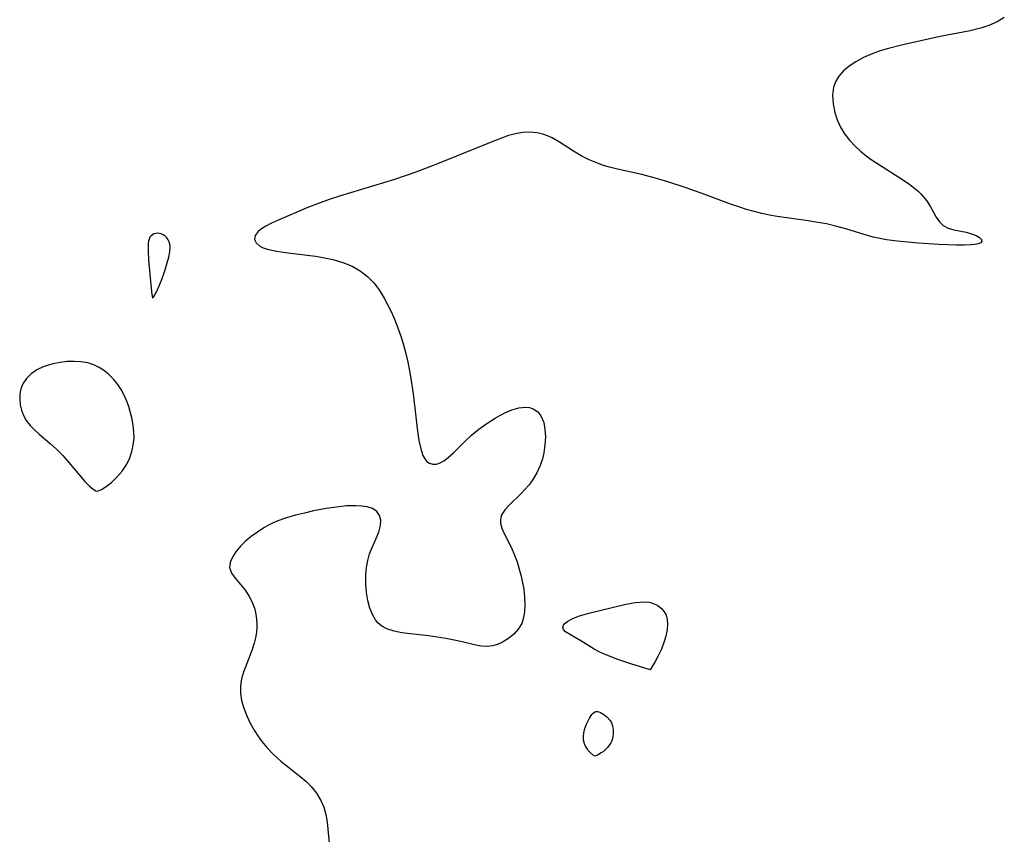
# Model space of a CAD drawing. Header units: metres. Extents: x 1073367 to 1082519, y 1569854 to 1574957.
# Tile 478 of 656: x 1078185 to 1078363, y 1572906 to 1573054. Entities that reach past the tile are written whole.
import ezdxf

# ---------------------------------------------------------------- set-up
doc = ezdxf.new("R2010")
doc.units = ezdxf.units.M
doc.layers.add('CGG_CurvaNivelLidar_v1', color=253, linetype='Continuous', lineweight=30)

msp = doc.modelspace()

# ---------------------------------------------------------------- linework, layer by layer
at = {"layer": 'CGG_CurvaNivelLidar_v1'}
for p, q in [((1078361.2515, 1573053.2586, 70.5), (1078359.739, 1573052.6079, 70.5)), ((1078362.5274, 1573054.0654, 70.5), (1078361.2515, 1573053.2586, 70.5)), ((1078356.3811, 1573051.6669, 70.5), (1078350.9406, 1573050.6216, 70.5)), ((1078358.4741, 1573052.1986, 70.5), (1078356.3811, 1573051.6669, 70.5)), ((1078359.739, 1573052.6079, 70.5), (1078358.4741, 1573052.1986, 70.5)), ((1078350.9406, 1573050.6216, 70.5), (1078343.9626, 1573049.0336, 70.5)), ((1078338.6189, 1573047.5072, 70.5), (1078337.084, 1573046.8362, 70.5)), ((1078340.084, 1573048.0114, 70.5), (1078338.6189, 1573047.5072, 70.5)), ((1078341.6019, 1573048.4444, 70.5), (1078340.084, 1573048.0114, 70.5)), ((1078343.9626, 1573049.0336, 70.5), (1078341.6019, 1573048.4444, 70.5)), ((1078335.6581, 1573046.0534, 70.5), (1078334.5041, 1573045.2732, 70.5)), ((1078337.084, 1573046.8362, 70.5), (1078335.6581, 1573046.0534, 70.5)), ((1078333.4833, 1573044.4123, 70.5), (1078332.6317, 1573043.4649, 70.5)), ((1078334.5041, 1573045.2732, 70.5), (1078333.4833, 1573044.4123, 70.5)), ((1078331.9952, 1573042.4205, 70.5), (1078331.6562, 1573041.4502, 70.5)), ((1078332.6317, 1573043.4649, 70.5), (1078331.9952, 1573042.4205, 70.5)), ((1078331.6562, 1573041.4502, 70.5), (1078331.475, 1573039.9829, 70.5)), ((1078331.475, 1573039.9829, 70.5), (1078331.5747, 1573038.4438, 70.5)), ((1078331.5747, 1573038.4438, 70.5), (1078331.8954, 1573036.8733, 70.5)), ((1078331.8954, 1573036.8733, 70.5), (1078332.3177, 1573035.5443, 70.5)), ((1078332.3177, 1573035.5443, 70.5), (1078332.8958, 1573034.2491, 70.5)), ((1078275.437, 1573033.2608, 70.5), (1078274.1561, 1573033.0406, 70.5)), ((1078276.7108, 1573033.3285, 70.5), (1078275.437, 1573033.2608, 70.5)), ((1078278.0954, 1573033.1978, 70.5), (1078276.7108, 1573033.3285, 70.5)), ((1078279.0837, 1573032.9652, 70.5), (1078278.0954, 1573033.1978, 70.5)), ((1078332.8958, 1573034.2491, 70.5), (1078333.6388, 1573033.031, 70.5)), ((1078270.386, 1573031.7693, 70.5), (1078260.0496, 1573027.5755, 70.5)), ((1078271.637, 1573032.258, 70.5), (1078270.386, 1573031.7693, 70.5)), ((1078272.8761, 1573032.6931, 70.5), (1078271.637, 1573032.258, 70.5)), ((1078274.1561, 1573033.0406, 70.5), (1078272.8761, 1573032.6931, 70.5)), ((1078279.9599, 1573032.6579, 70.5), (1078279.0837, 1573032.9652, 70.5)), ((1078280.8115, 1573032.2697, 70.5), (1078279.9599, 1573032.6579, 70.5)), ((1078282.0903, 1573031.538, 70.5), (1078280.8115, 1573032.2697, 70.5)), ((1078284.6391, 1573029.8766, 70.5), (1078282.0903, 1573031.538, 70.5)), ((1078333.6388, 1573033.031, 70.5), (1078334.5327, 1573031.876, 70.5)), ((1078334.5327, 1573031.876, 70.5), (1078335.5521, 1573030.7873, 70.5)), ((1078286.013, 1573029.0713, 70.5), (1078284.6391, 1573029.8766, 70.5)), ((1078335.5521, 1573030.7873, 70.5), (1078336.5181, 1573029.9033, 70.5)), ((1078336.5181, 1573029.9033, 70.5), (1078337.5469, 1573029.0684, 70.5)), ((1078287.4536, 1573028.339, 70.5), (1078286.013, 1573029.0713, 70.5)), ((1078288.9549, 1573027.6983, 70.5), (1078287.4536, 1573028.339, 70.5)), ((1078337.5469, 1573029.0684, 70.5), (1078338.6243, 1573028.2792, 70.5)), ((1078338.6243, 1573028.2792, 70.5), (1078339.9499, 1573027.3944, 70.5)), ((1078256.1483, 1573026.0914, 70.5), (1078252.304, 1573024.7895, 70.5)), ((1078260.0496, 1573027.5755, 70.5), (1078256.1483, 1573026.0914, 70.5)), ((1078290.037, 1573027.3147, 70.5), (1078288.9549, 1573027.6983, 70.5)), ((1078291.1423, 1573026.9818, 70.5), (1078290.037, 1573027.3147, 70.5)), ((1078292.6236, 1573026.6102, 70.5), (1078291.1423, 1573026.9818, 70.5)), ((1078296.9887, 1573025.6608, 70.5), (1078292.6236, 1573026.6102, 70.5)), ((1078339.9499, 1573027.3944, 70.5), (1078344.131, 1573024.78, 70.5)), ((1078252.304, 1573024.7895, 70.5), (1078242.3544, 1573021.7223, 70.5)), ((1078298.3317, 1573025.3288, 70.5), (1078296.9887, 1573025.6608, 70.5)), ((1078300.0865, 1573024.8396, 70.5), (1078298.3317, 1573025.3288, 70.5)), ((1078301.676, 1573024.3554, 70.5), (1078300.0865, 1573024.8396, 70.5)), ((1078304.8439, 1573023.3051, 70.5), (1078301.676, 1573024.3554, 70.5)), ((1078344.131, 1573024.78, 70.5), (1078345.4545, 1573023.8712, 70.5)), ((1078308.3828, 1573022.0462, 70.5), (1078304.8439, 1573023.3051, 70.5)), ((1078345.4545, 1573023.8712, 70.5), (1078346.9667, 1573022.6477, 70.5)), ((1078346.9667, 1573022.6477, 70.5), (1078347.4434, 1573022.1849, 70.5)), ((1078240.4633, 1573021.1172, 70.5), (1078238.3435, 1573020.3835, 70.5)), ((1078242.3544, 1573021.7223, 70.5), (1078240.4633, 1573021.1172, 70.5)), ((1078313.2071, 1573020.2578, 70.5), (1078308.3828, 1573022.0462, 70.5)), ((1078347.4434, 1573022.1849, 70.5), (1078348.445, 1573020.9848, 70.5)), ((1078348.445, 1573020.9848, 70.5), (1078349.1113, 1573019.9457, 70.5)), ((1078236.7019, 1573019.7318, 70.5), (1078231.1276, 1573017.3524, 70.5)), ((1078238.3435, 1573020.3835, 70.5), (1078236.7019, 1573019.7318, 70.5)), ((1078314.5203, 1573019.8012, 70.5), (1078313.2071, 1573020.2578, 70.5)), ((1078315.9013, 1573019.3601, 70.5), (1078314.5203, 1573019.8012, 70.5)), ((1078317.2938, 1573018.9625, 70.5), (1078315.9013, 1573019.3601, 70.5)), ((1078318.6984, 1573018.6153, 70.5), (1078317.2938, 1573018.9625, 70.5)), ((1078349.1113, 1573019.9457, 70.5), (1078350.2273, 1573017.9561, 70.5)), ((1078231.1276, 1573017.3524, 70.5), (1078230.0146, 1573016.8385, 70.5)), ((1078320.0641, 1573018.3327, 70.5), (1078318.6984, 1573018.6153, 70.5)), ((1078321.4389, 1573018.0915, 70.5), (1078320.0641, 1573018.3327, 70.5)), ((1078327.0941, 1573017.2788, 70.5), (1078321.4389, 1573018.0915, 70.5)), ((1078328.4711, 1573017.0641, 70.5), (1078327.0941, 1573017.2788, 70.5)), ((1078350.2273, 1573017.9561, 70.5), (1078350.806, 1573017.1089, 70.5)), ((1078228.2333, 1573015.8359, 70.5), (1078227.6087, 1573015.3307, 70.5)), ((1078229.0111, 1573016.3172, 70.5), (1078228.2333, 1573015.8359, 70.5)), ((1078230.0146, 1573016.8385, 70.5), (1078229.0111, 1573016.3172, 70.5)), ((1078330.3651, 1573016.7182, 70.5), (1078328.4711, 1573017.0641, 70.5)), ((1078332.2353, 1573016.2909, 70.5), (1078330.3651, 1573016.7182, 70.5)), ((1078333.8866, 1573015.8256, 70.5), (1078332.2353, 1573016.2909, 70.5)), ((1078337.1664, 1573014.8132, 70.5), (1078333.8866, 1573015.8256, 70.5)), ((1078350.806, 1573017.1089, 70.5), (1078351.4837, 1573016.4375, 70.5)), ((1078351.4837, 1573016.4375, 70.5), (1078352.3902, 1573015.9496, 70.5)), ((1078352.3902, 1573015.9496, 70.5), (1078353.4254, 1573015.6463, 70.5)), ((1078353.4254, 1573015.6463, 70.5), (1078355.6201, 1573015.2147, 70.5)), ((1078207.7867, 1573013.5868, 70.5), (1078207.7352, 1573013.2271, 70.5)), ((1078207.8981, 1573013.9677, 70.5), (1078207.7867, 1573013.5868, 70.5)), ((1078208.0706, 1573014.3064, 70.5), (1078207.8981, 1573013.9677, 70.5)), ((1078208.2722, 1573014.5574, 70.5), (1078208.0706, 1573014.3064, 70.5)), ((1078208.5147, 1573014.7613, 70.5), (1078208.2722, 1573014.5574, 70.5)), ((1078208.7907, 1573014.9119, 70.5), (1078208.5147, 1573014.7613, 70.5)), ((1078209.1065, 1573015.0056, 70.5), (1078208.7907, 1573014.9119, 70.5)), ((1078209.4399, 1573015.0378, 70.5), (1078209.1065, 1573015.0056, 70.5)), ((1078209.7792, 1573015.0114, 70.5), (1078209.4399, 1573015.0378, 70.5)), ((1078210.1132, 1573014.9255, 70.5), (1078209.7792, 1573015.0114, 70.5)), ((1078210.4828, 1573014.7496, 70.5), (1078210.1132, 1573014.9255, 70.5)), ((1078210.823, 1573014.5058, 70.5), (1078210.4828, 1573014.7496, 70.5)), ((1078211.1251, 1573014.2079, 70.5), (1078210.823, 1573014.5058, 70.5)), ((1078211.3771, 1573013.8646, 70.5), (1078211.1251, 1573014.2079, 70.5)), ((1078211.5633, 1573013.4804, 70.5), (1078211.3771, 1573013.8646, 70.5)), ((1078227.0885, 1573014.6355, 70.5), (1078226.9505, 1573013.9334, 70.5)), ((1078226.9505, 1573013.9334, 70.5), (1078227.2429, 1573013.2802, 70.5)), ((1078227.6087, 1573015.3307, 70.5), (1078227.0885, 1573014.6355, 70.5)), ((1078338.8233, 1573014.3597, 70.5), (1078337.1664, 1573014.8132, 70.5)), ((1078341.2253, 1573013.8764, 70.5), (1078338.8233, 1573014.3597, 70.5)), ((1078343.1426, 1573013.6118, 70.5), (1078341.2253, 1573013.8764, 70.5)), ((1078345.0716, 1573013.4154, 70.5), (1078343.1426, 1573013.6118, 70.5)), ((1078355.6201, 1573015.2147, 70.5), (1078356.5927, 1573014.9435, 70.5)), ((1078356.5927, 1573014.9435, 70.5), (1078357.4341, 1573014.6063, 70.5)), ((1078357.4341, 1573014.6063, 70.5), (1078358.029, 1573014.2568, 70.5)), ((1078358.029, 1573014.2568, 70.5), (1078358.3895, 1573013.9232, 70.5)), ((1078358.482, 1573013.6092, 70.5), (1078358.2643, 1573013.3387, 70.5)), ((1078358.3895, 1573013.9232, 70.5), (1078358.482, 1573013.6092, 70.5)), ((1078207.7352, 1573013.2271, 70.5), (1078207.7231, 1573011.8291, 70.5)), ((1078207.7231, 1573011.8291, 70.5), (1078207.8211, 1573010.2131, 70.5)), ((1078211.669, 1573013.0675, 70.5), (1078211.5633, 1573013.4804, 70.5)), ((1078211.657, 1573011.6915, 70.5), (1078211.7107, 1573012.6267, 70.5)), ((1078211.7107, 1573012.6267, 70.5), (1078211.669, 1573013.0675, 70.5)), ((1078227.2429, 1573013.2802, 70.5), (1078227.9104, 1573012.7211, 70.5)), ((1078227.9104, 1573012.7211, 70.5), (1078228.5302, 1573012.4201, 70.5)), ((1078228.5302, 1573012.4201, 70.5), (1078229.264, 1573012.1718, 70.5)), ((1078229.264, 1573012.1718, 70.5), (1078230.1087, 1573011.9624, 70.5)), ((1078230.1087, 1573011.9624, 70.5), (1078231.0318, 1573011.7881, 70.5)), ((1078346.9967, 1573013.2629, 70.5), (1078345.0716, 1573013.4154, 70.5)), ((1078350.6922, 1573013.0236, 70.5), (1078346.9967, 1573013.2629, 70.5)), ((1078353.8834, 1573012.8783, 70.5), (1078350.6922, 1573013.0236, 70.5)), ((1078355.3056, 1573012.8663, 70.5), (1078353.8834, 1573012.8783, 70.5)), ((1078356.5498, 1573012.9193, 70.5), (1078355.3056, 1573012.8663, 70.5)), ((1078357.1785, 1573012.9913, 70.5), (1078356.5498, 1573012.9193, 70.5)), ((1078357.7781, 1573013.1218, 70.5), (1078357.1785, 1573012.9913, 70.5)), ((1078358.2643, 1573013.3387, 70.5), (1078357.7781, 1573013.1218, 70.5)), ((1078207.8211, 1573010.2131, 70.5), (1078208.2169, 1573005.7364, 70.5)), ((1078211.2021, 1573009.6643, 70.5), (1078211.4802, 1573010.7195, 70.5)), ((1078211.4802, 1573010.7195, 70.5), (1078211.657, 1573011.6915, 70.5)), ((1078231.0318, 1573011.7881, 70.5), (1078232.5708, 1573011.5678, 70.5)), ((1078232.5708, 1573011.5678, 70.5), (1078236.9709, 1573011.0456, 70.5)), ((1078236.9709, 1573011.0456, 70.5), (1078238.0376, 1573010.8879, 70.5)), ((1078238.0376, 1573010.8879, 70.5), (1078239.5947, 1573010.6072, 70.5)), ((1078239.5947, 1573010.6072, 70.5), (1078241.1285, 1573010.2676, 70.5)), ((1078241.1285, 1573010.2676, 70.5), (1078242.9182, 1573009.7684, 70.5)), ((1078210.6966, 1573008.0741, 70.5), (1078211.2021, 1573009.6643, 70.5)), ((1078242.9182, 1573009.7684, 70.5), (1078244.61, 1573009.1044, 70.5)), ((1078244.61, 1573009.1044, 70.5), (1078246.0833, 1573008.2618, 70.5)), ((1078246.0833, 1573008.2618, 70.5), (1078247.4162, 1573007.2156, 70.5)), ((1078209.7072, 1573005.5146, 70.5), (1078210.2422, 1573006.8345, 70.5)), ((1078210.2422, 1573006.8345, 70.5), (1078210.6966, 1573008.0741, 70.5)), ((1078247.4162, 1573007.2156, 70.5), (1078248.5135, 1573006.081, 70.5)), ((1078208.2169, 1573005.7364, 70.5), (1078208.4057, 1573003.9642, 70.5)), ((1078209.1764, 1573004.3479, 70.5), (1078209.7072, 1573005.5146, 70.5)), ((1078248.5135, 1573006.081, 70.5), (1078249.4828, 1573004.8114, 70.5)), ((1078249.4828, 1573004.8114, 70.5), (1078250.4142, 1573003.292, 70.5)), ((1078208.4057, 1573003.9642, 70.5), (1078208.5, 1573003.3615, 70.5)), ((1078208.5, 1573003.3615, 70.5), (1078208.6163, 1573003.4147, 70.5)), ((1078208.6163, 1573003.4147, 70.5), (1078208.7606, 1573003.5997, 70.5)), ((1078208.7606, 1573003.5997, 70.5), (1078209.1764, 1573004.3479, 70.5)), ((1078250.4142, 1573003.292, 70.5), (1078251.0189, 1573002.1574, 70.5)), ((1078251.0189, 1573002.1574, 70.5), (1078251.5887, 1573000.9852, 70.5)), ((1078251.5887, 1573000.9852, 70.5), (1078252.1264, 1572999.7819, 70.5)), ((1078252.1264, 1572999.7819, 70.5), (1078252.8674, 1572997.9462, 70.5)), ((1078252.8674, 1572997.9462, 70.5), (1078253.4171, 1572996.4144, 70.5)), ((1078253.4171, 1572996.4144, 70.5), (1078253.914, 1572994.8559, 70.5)), ((1078253.914, 1572994.8559, 70.5), (1078254.3514, 1572993.2734, 70.5)), ((1078254.3514, 1572993.2734, 70.5), (1078254.7125, 1572991.7211, 70.5)), ((1078188.7351, 1572990.8864, 70.5), (1078187.595, 1572990.3151, 70.5)), ((1078189.638, 1572991.2072, 70.5), (1078188.7351, 1572990.8864, 70.5)), ((1078190.5811, 1572991.4558, 70.5), (1078189.638, 1572991.2072, 70.5)), ((1078191.8202, 1572991.6872, 70.5), (1078190.5811, 1572991.4558, 70.5)), ((1078193.0816, 1572991.8286, 70.5), (1078191.8202, 1572991.6872, 70.5)), ((1078194.3457, 1572991.8753, 70.5), (1078193.0816, 1572991.8286, 70.5)), ((1078195.5939, 1572991.813, 70.5), (1078194.3457, 1572991.8753, 70.5)), ((1078196.8063, 1572991.617, 70.5), (1078195.5939, 1572991.813, 70.5)), ((1078197.9024, 1572991.2773, 70.5), (1078196.8063, 1572991.617, 70.5)), ((1078198.9018, 1572990.7857, 70.5), (1078197.9024, 1572991.2773, 70.5)), ((1078199.8358, 1572990.158, 70.5), (1078198.9018, 1572990.7857, 70.5)), ((1078254.7125, 1572991.7211, 70.5), (1078255.0175, 1572990.1542, 70.5)), ((1078185.722, 1572988.7693, 70.5), (1078185.0734, 1572987.8135, 70.5)), ((1078186.5792, 1572989.6044, 70.5), (1078185.722, 1572988.7693, 70.5)), ((1078187.595, 1572990.3151, 70.5), (1078186.5792, 1572989.6044, 70.5)), ((1078200.7063, 1572989.4195, 70.5), (1078199.8358, 1572990.158, 70.5)), ((1078201.5103, 1572988.5883, 70.5), (1078200.7063, 1572989.4195, 70.5)), ((1078255.0175, 1572990.1542, 70.5), (1078255.2447, 1572988.7757, 70.5)), ((1078255.2447, 1572988.7757, 70.5), (1078255.6224, 1572986.0187, 70.5)), ((1078184.7287, 1572986.9269, 70.5), (1078184.5481, 1572985.9799, 70.5)), ((1078185.0734, 1572987.8135, 70.5), (1078184.7287, 1572986.9269, 70.5)), ((1078202.2402, 1572987.6752, 70.5), (1078201.5103, 1572988.5883, 70.5)), ((1078202.8459, 1572986.7571, 70.5), (1078202.2402, 1572987.6752, 70.5)), ((1078184.5481, 1572985.9799, 70.5), (1078184.5132, 1572984.9977, 70.5)), ((1078203.3815, 1572985.7859, 70.5), (1078202.8459, 1572986.7571, 70.5)), ((1078203.8482, 1572984.7715, 70.5), (1078203.3815, 1572985.7859, 70.5)), ((1078255.6224, 1572986.0187, 70.5), (1078256.4308, 1572979.2265, 70.5)), ((1078184.5132, 1572984.9977, 70.5), (1078184.6147, 1572984.0033, 70.5)), ((1078184.6147, 1572984.0033, 70.5), (1078184.849, 1572983.023, 70.5)), ((1078204.243, 1572983.7212, 70.5), (1078203.8482, 1572984.7715, 70.5)), ((1078204.5754, 1572982.59, 70.5), (1078204.243, 1572983.7212, 70.5)), ((1078273.5066, 1572983.1121, 70.5), (1078274.7655, 1572983.464, 70.5)), ((1078274.7655, 1572983.464, 70.5), (1078275.9605, 1572983.5798, 70.5)), ((1078275.9605, 1572983.5798, 70.5), (1078276.6689, 1572983.5069, 70.5)), ((1078276.6689, 1572983.5069, 70.5), (1078277.3192, 1572983.3077, 70.5)), ((1078184.849, 1572983.023, 70.5), (1078185.2131, 1572982.0733, 70.5)), ((1078185.2131, 1572982.0733, 70.5), (1078185.7103, 1572981.1764, 70.5)), ((1078204.8355, 1572981.4361, 70.5), (1078204.5754, 1572982.59, 70.5)), ((1078268.9411, 1572980.619, 70.5), (1078270.4587, 1572981.5838, 70.5)), ((1078270.4587, 1572981.5838, 70.5), (1078271.3413, 1572982.1007, 70.5)), ((1078271.3413, 1572982.1007, 70.5), (1078272.2209, 1572982.5664, 70.5)), ((1078272.2209, 1572982.5664, 70.5), (1078273.5066, 1572983.1121, 70.5)), ((1078277.3192, 1572983.3077, 70.5), (1078278.1939, 1572982.7227, 70.5)), ((1078278.1939, 1572982.7227, 70.5), (1078278.7448, 1572982.0176, 70.5)), ((1078278.7448, 1572982.0176, 70.5), (1078279.2486, 1572980.8074, 70.5)), ((1078185.7103, 1572981.1764, 70.5), (1078186.3886, 1572980.2968, 70.5)), ((1078186.3886, 1572980.2968, 70.5), (1078187.1854, 1572979.4802, 70.5)), ((1078205.034, 1572980.2693, 70.5), (1078204.8355, 1572981.4361, 70.5)), ((1078205.1665, 1572979.158, 70.5), (1078205.034, 1572980.2693, 70.5)), ((1078267.547, 1572979.6012, 70.5), (1078268.9411, 1572980.619, 70.5)), ((1078279.2486, 1572980.8074, 70.5), (1078279.4837, 1572979.5608, 70.5)), ((1078187.1854, 1572979.4802, 70.5), (1078188.0615, 1572978.7035, 70.5)), ((1078188.0615, 1572978.7035, 70.5), (1078190.0342, 1572977.0484, 70.5)), ((1078205.1848, 1572977.9672, 70.5), (1078205.1665, 1572979.158, 70.5)), ((1078256.4308, 1572979.2265, 70.5), (1078256.696, 1572977.5619, 70.5)), ((1078264.9453, 1572977.3497, 70.5), (1078266.2079, 1572978.499, 70.5)), ((1078266.2079, 1572978.499, 70.5), (1078267.547, 1572979.6012, 70.5)), ((1078279.5517, 1572978.2036, 70.5), (1078279.4742, 1572976.7801, 70.5)), ((1078279.4837, 1572979.5608, 70.5), (1078279.5517, 1572978.2036, 70.5)), ((1078190.0342, 1572977.0484, 70.5), (1078191.1408, 1572976.0268, 70.5)), ((1078204.8032, 1572975.5493, 70.5), (1078205.0547, 1572976.7035, 70.5)), ((1078205.0547, 1572976.7035, 70.5), (1078205.1848, 1572977.9672, 70.5)), ((1078256.696, 1572977.5619, 70.5), (1078257.0238, 1572976.066, 70.5)), ((1078262.9789, 1572975.4015, 70.5), (1078264.9453, 1572977.3497, 70.5)), ((1078279.4742, 1572976.7801, 70.5), (1078279.2626, 1572975.329, 70.5)), ((1078191.1408, 1572976.0268, 70.5), (1078192.2945, 1572974.8332, 70.5)), ((1078192.2945, 1572974.8332, 70.5), (1078193.4149, 1572973.5697, 70.5)), ((1078204.4186, 1572974.4077, 70.5), (1078204.8032, 1572975.5493, 70.5)), ((1078257.0238, 1572976.066, 70.5), (1078257.4254, 1572974.8541, 70.5)), ((1078257.4254, 1572974.8541, 70.5), (1078257.7485, 1572974.2265, 70.5)), ((1078261.3099, 1572973.9466, 70.5), (1078262.069, 1572974.5504, 70.5)), ((1078262.069, 1572974.5504, 70.5), (1078262.9789, 1572975.4015, 70.5)), ((1078279.2626, 1572975.329, 70.5), (1078279.0102, 1572974.2248, 70.5)), ((1078193.4149, 1572973.5697, 70.5), (1078196.3014, 1572970.1716, 70.5)), ((1078203.0625, 1572972.0352, 70.5), (1078203.8981, 1572973.3115, 70.5)), ((1078203.8981, 1572973.3115, 70.5), (1078204.4186, 1572974.4077, 70.5)), ((1078257.7485, 1572974.2265, 70.5), (1078258.1479, 1572973.7446, 70.5)), ((1078258.1479, 1572973.7446, 70.5), (1078258.6288, 1572973.4352, 70.5)), ((1078258.6288, 1572973.4352, 70.5), (1078259.1818, 1572973.2849, 70.5)), ((1078259.1818, 1572973.2849, 70.5), (1078259.8572, 1572973.3014, 70.5)), ((1078259.8572, 1572973.3014, 70.5), (1078260.5606, 1572973.5135, 70.5)), ((1078260.5606, 1572973.5135, 70.5), (1078261.3099, 1572973.9466, 70.5)), ((1078278.6198, 1572973.0135, 70.5), (1078278.0374, 1572971.7203, 70.5)), ((1078279.0102, 1572974.2248, 70.5), (1078278.6198, 1572973.0135, 70.5)), ((1078201.0956, 1572969.9661, 70.5), (1078202.0994, 1572970.9103, 70.5)), ((1078202.0994, 1572970.9103, 70.5), (1078203.0625, 1572972.0352, 70.5)), ((1078278.0374, 1572971.7203, 70.5), (1078277.3116, 1572970.5054, 70.5)), ((1078196.3014, 1572970.1716, 70.5), (1078197.0922, 1572969.3629, 70.5)), ((1078197.0922, 1572969.3629, 70.5), (1078197.7904, 1572968.7723, 70.5)), ((1078199.3109, 1572968.7167, 70.5), (1078200.1374, 1572969.2295, 70.5)), ((1078200.1374, 1572969.2295, 70.5), (1078201.0956, 1572969.9661, 70.5)), ((1078276.6082, 1572969.5612, 70.5), (1078275.8441, 1572968.6811, 70.5)), ((1078277.3116, 1572970.5054, 70.5), (1078276.6082, 1572969.5612, 70.5)), ((1078197.7904, 1572968.7723, 70.5), (1078198.2869, 1572968.4473, 70.5)), ((1078198.2869, 1572968.4473, 70.5), (1078198.5, 1572968.403, 70.5)), ((1078198.5, 1572968.403, 70.5), (1078198.7292, 1572968.4381, 70.5)), ((1078198.7292, 1572968.4381, 70.5), (1078199.3109, 1572968.7167, 70.5)), ((1078275.0475, 1572967.8601, 70.5), (1078273.0387, 1572965.9314, 70.5)), ((1078275.8441, 1572968.6811, 70.5), (1078275.0475, 1572967.8601, 70.5)), ((1078241.8174, 1572965.5356, 70.5), (1078239.9463, 1572965.2549, 70.5)), ((1078243.6183, 1572965.7208, 70.5), (1078241.8174, 1572965.5356, 70.5)), ((1078245.3087, 1572965.7761, 70.5), (1078243.6183, 1572965.7208, 70.5)), ((1078246.3707, 1572965.7163, 70.5), (1078245.3087, 1572965.7761, 70.5)), ((1078247.3364, 1572965.561, 70.5), (1078246.3707, 1572965.7163, 70.5)), ((1078248.3019, 1572965.2397, 70.5), (1078247.3364, 1572965.561, 70.5)), ((1078273.0387, 1572965.9314, 70.5), (1078272.2213, 1572965.0138, 70.5)), ((1078234.3542, 1572964.0425, 70.5), (1078232.7481, 1572963.5715, 70.5)), ((1078235.992, 1572964.453, 70.5), (1078234.3542, 1572964.0425, 70.5)), ((1078237.6419, 1572964.8175, 70.5), (1078235.992, 1572964.453, 70.5)), ((1078239.9463, 1572965.2549, 70.5), (1078237.6419, 1572964.8175, 70.5)), ((1078249.0551, 1572964.7394, 70.5), (1078248.3019, 1572965.2397, 70.5)), ((1078249.5611, 1572964.0172, 70.5), (1078249.0551, 1572964.7394, 70.5)), ((1078249.7877, 1572963.1329, 70.5), (1078249.5611, 1572964.0172, 70.5)), ((1078271.6401, 1572964.0656, 70.5), (1078271.4861, 1572963.6152, 70.5)), ((1078272.2213, 1572965.0138, 70.5), (1078271.6401, 1572964.0656, 70.5)), ((1078229.4687, 1572962.2339, 70.5), (1078228.6604, 1572961.7769, 70.5)), ((1078230.3155, 1572962.648, 70.5), (1078229.4687, 1572962.2339, 70.5)), ((1078231.1955, 1572963.0203, 70.5), (1078230.3155, 1572962.648, 70.5)), ((1078232.7481, 1572963.5715, 70.5), (1078231.1955, 1572963.0203, 70.5)), ((1078249.5229, 1572961.2575, 70.5), (1078249.7544, 1572962.2216, 70.5)), ((1078249.7544, 1572962.2216, 70.5), (1078249.7877, 1572963.1329, 70.5)), ((1078271.4861, 1572963.6152, 70.5), (1078271.4167, 1572963.1302, 70.5)), ((1078271.4167, 1572963.1302, 70.5), (1078271.4417, 1572962.599, 70.5)), ((1078271.4417, 1572962.599, 70.5), (1078271.6733, 1572961.6931, 70.5)), ((1078226.3799, 1572960.1917, 70.5), (1078225.3658, 1572959.3302, 70.5)), ((1078227.4822, 1572961.0129, 70.5), (1078226.3799, 1572960.1917, 70.5)), ((1078228.6604, 1572961.7769, 70.5), (1078227.4822, 1572961.0129, 70.5)), ((1078248.2168, 1572958.1966, 70.5), (1078249.1467, 1572960.2852, 70.5)), ((1078249.1467, 1572960.2852, 70.5), (1078249.5229, 1572961.2575, 70.5)), ((1078271.6733, 1572961.6931, 70.5), (1078272.0796, 1572960.7548, 70.5)), ((1078272.0796, 1572960.7548, 70.5), (1078273.4258, 1572958.1725, 70.5)), ((1078224.4582, 1572958.4429, 70.5), (1078223.6118, 1572957.4533, 70.5)), ((1078225.3658, 1572959.3302, 70.5), (1078224.4582, 1572958.4429, 70.5)), ((1078223.6118, 1572957.4533, 70.5), (1078222.9623, 1572956.4675, 70.5)), ((1078247.4288, 1572955.8733, 70.5), (1078247.7808, 1572957.0626, 70.5)), ((1078247.7808, 1572957.0626, 70.5), (1078248.2168, 1572958.1966, 70.5)), ((1078273.4258, 1572958.1725, 70.5), (1078273.9945, 1572956.8195, 70.5)), ((1078273.9945, 1572956.8195, 70.5), (1078274.4375, 1572955.5981, 70.5)), ((1078222.5611, 1572955.5045, 70.5), (1078222.4747, 1572954.583, 70.5)), ((1078222.9623, 1572956.4675, 70.5), (1078222.5611, 1572955.5045, 70.5)), ((1078247.1961, 1572954.6074, 70.5), (1078247.4288, 1572955.8733, 70.5)), ((1078274.4375, 1572955.5981, 70.5), (1078274.8403, 1572954.3261, 70.5)), ((1078222.4747, 1572954.583, 70.5), (1078222.8247, 1572953.5715, 70.5)), ((1078222.8247, 1572953.5715, 70.5), (1078223.5256, 1572952.5817, 70.5)), ((1078247.0874, 1572953.3081, 70.5), (1078247.1961, 1572954.6074, 70.5)), ((1078247.1037, 1572951.6096, 70.5), (1078247.0874, 1572953.3081, 70.5)), ((1078274.8403, 1572954.3261, 70.5), (1078275.1882, 1572953.0185, 70.5)), ((1078223.5256, 1572952.5817, 70.5), (1078224.4116, 1572951.5511, 70.5)), ((1078224.4116, 1572951.5511, 70.5), (1078225.3324, 1572950.4126, 70.5)), ((1078247.2331, 1572950.0954, 70.5), (1078247.1037, 1572951.6096, 70.5)), ((1078275.1882, 1572953.0185, 70.5), (1078275.4385, 1572951.8471, 70.5)), ((1078275.4385, 1572951.8471, 70.5), (1078275.6357, 1572950.6714, 70.5)), ((1078225.3324, 1572950.4126, 70.5), (1078226.012, 1572949.3693, 70.5)), ((1078247.47, 1572948.6244, 70.5), (1078247.2331, 1572950.0954, 70.5)), ((1078275.6357, 1572950.6714, 70.5), (1078275.8017, 1572949.2533, 70.5)), ((1078226.012, 1572949.3693, 70.5), (1078226.5823, 1572948.2227, 70.5)), ((1078226.5823, 1572948.2227, 70.5), (1078226.9966, 1572947.0348, 70.5)), ((1078247.8308, 1572947.2352, 70.5), (1078247.47, 1572948.6244, 70.5)), ((1078275.8664, 1572947.8686, 70.5), (1078275.7994, 1572946.5406, 70.5)), ((1078275.8017, 1572949.2533, 70.5), (1078275.8664, 1572947.8686, 70.5)), ((1078287.3898, 1572946.3204, 70.5), (1078294.1265, 1572947.939, 70.5)), ((1078294.1265, 1572947.939, 70.5), (1078295.8596, 1572948.2589, 70.5)), ((1078295.8596, 1572948.2589, 70.5), (1078296.6995, 1572948.3524, 70.5)), ((1078296.6995, 1572948.3524, 70.5), (1078297.5131, 1572948.3756, 70.5)), ((1078297.5131, 1572948.3756, 70.5), (1078298.2911, 1572948.3019, 70.5)), ((1078298.2911, 1572948.3019, 70.5), (1078299.1193, 1572948.072, 70.5)), ((1078299.1193, 1572948.072, 70.5), (1078299.8722, 1572947.7003, 70.5)), ((1078226.9966, 1572947.0348, 70.5), (1078227.2686, 1572945.7869, 70.5)), ((1078248.3408, 1572945.9717, 70.5), (1078247.8308, 1572947.2352, 70.5)), ((1078248.8413, 1572945.1365, 70.5), (1078248.3408, 1572945.9717, 70.5)), ((1078275.7994, 1572946.5406, 70.5), (1078275.5628, 1572945.2967, 70.5)), ((1078285.7204, 1572945.8647, 70.5), (1078287.3898, 1572946.3204, 70.5)), ((1078299.8722, 1572947.7003, 70.5), (1078300.5285, 1572947.2031, 70.5)), ((1078300.5285, 1572947.2031, 70.5), (1078301.0563, 1572946.5859, 70.5)), ((1078301.0563, 1572946.5859, 70.5), (1078301.3753, 1572945.9781, 70.5)), ((1078301.3753, 1572945.9781, 70.5), (1078301.5692, 1572945.2439, 70.5)), ((1078227.2686, 1572945.7869, 70.5), (1078227.3897, 1572944.5006, 70.5)), ((1078227.3897, 1572944.5006, 70.5), (1078227.3833, 1572943.6693, 70.5)), ((1078249.2667, 1572944.6162, 70.5), (1078248.8413, 1572945.1365, 70.5)), ((1078250.0091, 1572943.9853, 70.5), (1078249.2667, 1572944.6162, 70.5)), ((1078275.272, 1572944.4921, 70.5), (1078274.644, 1572943.4337, 70.5)), ((1078275.5628, 1572945.2967, 70.5), (1078275.272, 1572944.4921, 70.5)), ((1078282.823, 1572944.1422, 70.5), (1078283.1542, 1572944.5178, 70.5)), ((1078283.1542, 1572944.5178, 70.5), (1078283.6421, 1572944.8881, 70.5)), ((1078283.6421, 1572944.8881, 70.5), (1078284.2494, 1572945.2434, 70.5)), ((1078284.2494, 1572945.2434, 70.5), (1078284.9487, 1572945.5731, 70.5)), ((1078284.9487, 1572945.5731, 70.5), (1078285.7204, 1572945.8647, 70.5)), ((1078301.6255, 1572944.3613, 70.5), (1078301.5493, 1572943.3734, 70.5)), ((1078301.5692, 1572945.2439, 70.5), (1078301.6255, 1572944.3613, 70.5)), ((1078227.3193, 1572942.8899, 70.5), (1078227.1577, 1572941.9017, 70.5)), ((1078227.3833, 1572943.6693, 70.5), (1078227.3193, 1572942.8899, 70.5)), ((1078250.916, 1572943.5059, 70.5), (1078250.0091, 1572943.9853, 70.5)), ((1078252.205, 1572943.0888, 70.5), (1078250.916, 1572943.5059, 70.5)), ((1078253.6309, 1572942.8042, 70.5), (1078252.205, 1572943.0888, 70.5)), ((1078255.1531, 1572942.5983, 70.5), (1078253.6309, 1572942.8042, 70.5)), ((1078258.4464, 1572942.2275, 70.5), (1078255.1531, 1572942.5983, 70.5)), ((1078273.8225, 1572942.5165, 70.5), (1078272.8612, 1572941.7374, 70.5)), ((1078274.644, 1572943.4337, 70.5), (1078273.8225, 1572942.5165, 70.5)), ((1078282.6974, 1572943.7705, 70.5), (1078282.823, 1572944.1422, 70.5)), ((1078282.8394, 1572943.3764, 70.5), (1078282.6974, 1572943.7705, 70.5)), ((1078283.2195, 1572942.9892, 70.5), (1078282.8394, 1572943.3764, 70.5)), ((1078283.7718, 1572942.5999, 70.5), (1078283.2195, 1572942.9892, 70.5)), ((1078285.982, 1572941.3143, 70.5), (1078283.7718, 1572942.5999, 70.5)), ((1078301.5493, 1572943.3734, 70.5), (1078301.3206, 1572942.2048, 70.5)), ((1078226.9165, 1572940.9217, 70.5), (1078226.4746, 1572939.5734, 70.5)), ((1078227.1577, 1572941.9017, 70.5), (1078226.9165, 1572940.9217, 70.5)), ((1078259.9945, 1572942.0082, 70.5), (1078258.4464, 1572942.2275, 70.5)), ((1078261.5306, 1572941.7501, 70.5), (1078259.9945, 1572942.0082, 70.5)), ((1078263.0349, 1572941.4618, 70.5), (1078261.5306, 1572941.7501, 70.5)), ((1078264.4862, 1572941.1522, 70.5), (1078263.0349, 1572941.4618, 70.5)), ((1078266.9593, 1572940.5681, 70.5), (1078264.4862, 1572941.1522, 70.5)), ((1078270.9006, 1572940.7021, 70.5), (1078269.9707, 1572940.4296, 70.5)), ((1078271.8048, 1572941.1018, 70.5), (1078270.9006, 1572940.7021, 70.5)), ((1078272.8612, 1572941.7374, 70.5), (1078271.8048, 1572941.1018, 70.5)), ((1078288.3615, 1572939.8399, 70.5), (1078285.982, 1572941.3143, 70.5)), ((1078300.9693, 1572941.0137, 70.5), (1078300.5291, 1572939.8528, 70.5)), ((1078301.3206, 1572942.2048, 70.5), (1078300.9693, 1572941.0137, 70.5)), ((1078226.4746, 1572939.5734, 70.5), (1078224.9714, 1572935.6895, 70.5)), ((1078268.0067, 1572940.3715, 70.5), (1078266.9593, 1572940.5681, 70.5)), ((1078269.0253, 1572940.3114, 70.5), (1078268.0067, 1572940.3715, 70.5)), ((1078269.9707, 1572940.4296, 70.5), (1078269.0253, 1572940.3114, 70.5)), ((1078289.2857, 1572939.3671, 70.5), (1078288.3615, 1572939.8399, 70.5)), ((1078290.3443, 1572938.8927, 70.5), (1078289.2857, 1572939.3671, 70.5)), ((1078292.6827, 1572937.98, 70.5), (1078290.3443, 1572938.8927, 70.5)), ((1078300.5291, 1572939.8528, 70.5), (1078299.97, 1572938.6355, 70.5)), ((1078295.0309, 1572937.175, 70.5), (1078292.6827, 1572937.98, 70.5)), ((1078298.5, 1572936.0964, 70.5), (1078295.0309, 1572937.175, 70.5)), ((1078299.4144, 1572937.5853, 70.5), (1078298.5, 1572936.0964, 70.5)), ((1078299.97, 1572938.6355, 70.5), (1078299.4144, 1572937.5853, 70.5)), ((1078224.9714, 1572935.6895, 70.5), (1078224.6075, 1572934.4452, 70.5)), ((1078224.6075, 1572934.4452, 70.5), (1078224.4061, 1572933.1902, 70.5)), ((1078224.4061, 1572933.1902, 70.5), (1078224.4221, 1572931.8656, 70.5)), ((1078224.4221, 1572931.8656, 70.5), (1078224.6409, 1572930.5267, 70.5)), ((1078224.6409, 1572930.5267, 70.5), (1078225.0223, 1572929.1822, 70.5)), ((1078225.0223, 1572929.1822, 70.5), (1078225.5564, 1572927.7937, 70.5)), ((1078287.9623, 1572927.9865, 70.5), (1078288.1869, 1572928.2412, 70.5)), ((1078288.1869, 1572928.2412, 70.5), (1078288.4269, 1572928.4355, 70.5)), ((1078288.4269, 1572928.4355, 70.5), (1078288.6866, 1572928.5479, 70.5)), ((1078288.6866, 1572928.5479, 70.5), (1078288.957, 1572928.5623, 70.5)), ((1078288.957, 1572928.5623, 70.5), (1078289.2437, 1572928.5004, 70.5)), ((1078289.2437, 1572928.5004, 70.5), (1078289.5407, 1572928.3811, 70.5)), ((1078289.5407, 1572928.3811, 70.5), (1078290.1444, 1572928.0219, 70.5)), ((1078225.5564, 1572927.7937, 70.5), (1078226.2098, 1572926.4201, 70.5)), ((1078226.2098, 1572926.4201, 70.5), (1078226.9026, 1572925.183, 70.5)), ((1078287.0038, 1572926.2494, 70.5), (1078287.5483, 1572927.3568, 70.5)), ((1078287.5483, 1572927.3568, 70.5), (1078287.9623, 1572927.9865, 70.5)), ((1078290.1444, 1572928.0219, 70.5), (1078290.7249, 1572927.5533, 70.5)), ((1078290.7249, 1572927.5533, 70.5), (1078291.2277, 1572926.9987, 70.5)), ((1078291.2277, 1572926.9987, 70.5), (1078291.4256, 1572926.6862, 70.5)), ((1078291.4256, 1572926.6862, 70.5), (1078291.5752, 1572926.3442, 70.5)), ((1078226.9026, 1572925.183, 70.5), (1078227.6781, 1572923.9803, 70.5)), ((1078286.4391, 1572923.9702, 70.5), (1078286.532, 1572924.7173, 70.5)), ((1078286.532, 1572924.7173, 70.5), (1078286.7126, 1572925.456, 70.5)), ((1078286.7126, 1572925.456, 70.5), (1078287.0038, 1572926.2494, 70.5)), ((1078291.5752, 1572926.3442, 70.5), (1078291.6814, 1572925.9805, 70.5)), ((1078291.6814, 1572925.9805, 70.5), (1078291.7938, 1572925.2133, 70.5)), ((1078291.7938, 1572925.2133, 70.5), (1078291.796, 1572924.4244, 70.5)), ((1078227.6781, 1572923.9803, 70.5), (1078228.2795, 1572923.1541, 70.5)), ((1078228.2795, 1572923.1541, 70.5), (1078229.2056, 1572922.044, 70.5)), ((1078286.4505, 1572923.5725, 70.5), (1078286.4391, 1572923.9702, 70.5)), ((1078286.5224, 1572923.1571, 70.5), (1078286.4505, 1572923.5725, 70.5)), ((1078286.6498, 1572922.7289, 70.5), (1078286.5224, 1572923.1571, 70.5)), ((1078291.3664, 1572922.8777, 70.5), (1078291.1044, 1572922.4704, 70.5)), ((1078291.5578, 1572923.2714, 70.5), (1078291.3664, 1572922.8777, 70.5)), ((1078291.6772, 1572923.6459, 70.5), (1078291.5578, 1572923.2714, 70.5)), ((1078291.796, 1572924.4244, 70.5), (1078291.6772, 1572923.6459, 70.5)), ((1078229.2056, 1572922.044, 70.5), (1078230.4287, 1572920.787, 70.5)), ((1078286.8263, 1572922.3044, 70.5), (1078286.6498, 1572922.7289, 70.5)), ((1078287.0451, 1572921.8995, 70.5), (1078286.8263, 1572922.3044, 70.5)), ((1078287.2984, 1572921.5292, 70.5), (1078287.0451, 1572921.8995, 70.5)), ((1078287.6265, 1572921.151, 70.5), (1078287.2984, 1572921.5292, 70.5)), ((1078288.229, 1572920.6241, 70.5), (1078287.6265, 1572921.151, 70.5)), ((1078289.6638, 1572921.0718, 70.5), (1078288.9828, 1572920.6699, 70.5)), ((1078290.0387, 1572921.3465, 70.5), (1078289.6638, 1572921.0718, 70.5)), ((1078290.426, 1572921.6874, 70.5), (1078290.0387, 1572921.3465, 70.5)), ((1078290.7862, 1572922.0677, 70.5), (1078290.426, 1572921.6874, 70.5)), ((1078291.1044, 1572922.4704, 70.5), (1078290.7862, 1572922.0677, 70.5)), ((1078230.4287, 1572920.787, 70.5), (1078231.734, 1572919.6063, 70.5)), ((1078231.734, 1572919.6063, 70.5), (1078233.0877, 1572918.4911, 70.5)), ((1078288.5, 1572920.455, 70.5), (1078288.229, 1572920.6241, 70.5)), ((1078288.9828, 1572920.6699, 70.5), (1078288.5, 1572920.455, 70.5)), ((1078233.0877, 1572918.4911, 70.5), (1078235.1972, 1572916.8281, 70.5)), ((1078235.1972, 1572916.8281, 70.5), (1078236.2323, 1572915.9431, 70.5)), ((1078236.2323, 1572915.9431, 70.5), (1078237.1892, 1572915.0071, 70.5)), ((1078237.1892, 1572915.0071, 70.5), (1078238.204, 1572913.7696, 70.5)), ((1078238.204, 1572913.7696, 70.5), (1078238.9842, 1572912.492, 70.5)), ((1078238.9842, 1572912.492, 70.5), (1078239.5162, 1572911.2508, 70.5)), ((1078239.5162, 1572911.2508, 70.5), (1078239.8896, 1572909.9474, 70.5)), ((1078239.8896, 1572909.9474, 70.5), (1078240.1311, 1572908.5377, 70.5)), ((1078240.1311, 1572908.5377, 70.5), (1078240.537, 1572904.1605, 70.5))]:
    msp.add_line(p, q, dxfattribs=at)

doc.saveas('drawing.dxf')
